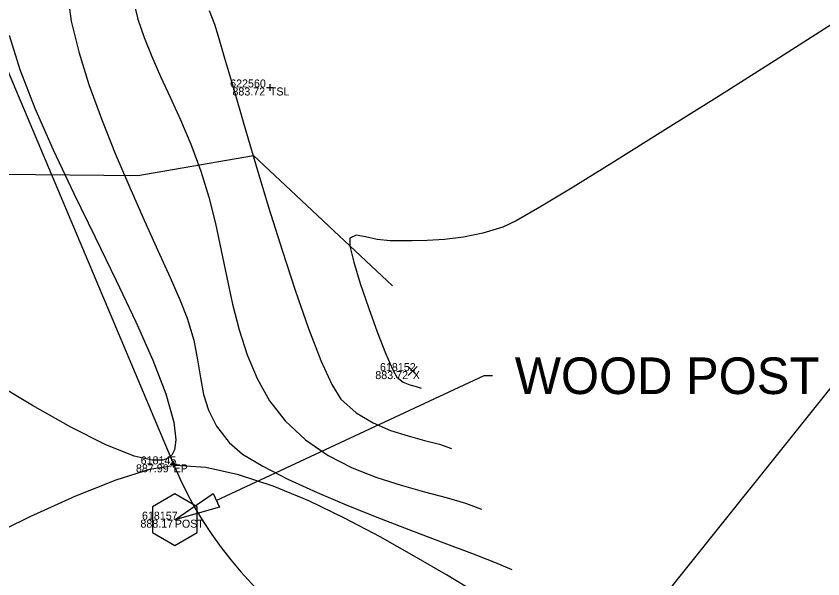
# Model space of a CAD drawing. Extents: x 1957117 to 1971063, y 701601 to 715861.
# Drawn here: x 1966368.25 to 1966403.51, y 709381.01 to 709405.61 of the extents above; entities that cross this region are included whole.
import ezdxf

# ---------------------------------------------------------------- set-up
doc = ezdxf.new("R2010")
doc.units = 0
for name, color, linetype in [('AP_X_Lights', 7, 'Continuous'), ('DT_X_Contour_Major', 7, 'Continuous'), ('DT_X_Contour_Minor', 7, 'Continuous'), ('DT_X_TIN_Hull', 7, 'Continuous'), ('PM_P_Parking_Lot_Stall', 7, 'Continuous'), ('PV_P_Drive', 7, 'Continuous'), ('PV_P_Shoulder', 7, 'Continuous'), ('RD_X_Text', 7, 'Continuous'), ('RS_Raster1', 7, 'Continuous'), ('SC_Scratch1', 7, 'Continuous'), ('SC_Scratch2', 7, 'Continuous'), ('SC_Shading5', 7, 'Continuous'), ('VG_X_Tree_Line_Rt', 7, 'Continuous')]:
    doc.layers.add(name, color=color, linetype=linetype)

msp = doc.modelspace()

# ---------------------------------------------------------------- linework, layer by layer
at = {"layer": 'AP_X_Lights'}
for p, q in [((1966385.391, 709389.897), (1966385.779, 709390.287)), ((1966385.391, 709390.287), (1966385.779, 709389.897))]:
    msp.add_line(p, q, dxfattribs=at)
at = {"layer": 'DT_X_Contour_Major'}
msp.add_lwpolyline([(1966376.685, 709405.858), (1966376.921, 709405.259), (1966377.082, 709404.738), (1966377.363, 709403.778), (1966377.743, 709402.463), (1966378.203, 709400.881), (1966378.723, 709399.116), (1966379.286, 709397.254), (1966379.87, 709395.382), (1966380.457, 709393.585), (1966381.028, 709391.95), (1966381.563, 709390.562), (1966382.043, 709389.506), (1966382.448, 709388.87), (1966383.115, 709388.273), (1966383.851, 709387.827), (1966384.619, 709387.499), (1966385.382, 709387.256), (1966386.104, 709387.064), (1966386.747, 709386.891), (1966387.276, 709386.703)], dxfattribs=at)
msp.add_lwpolyline([(1966376.685, 709405.858), (1966376.921, 709405.259), (1966377.082, 709404.738), (1966377.363, 709403.778), (1966377.743, 709402.463), (1966378.203, 709400.881), (1966378.723, 709399.116), (1966379.286, 709397.254), (1966379.87, 709395.382), (1966380.457, 709393.585), (1966381.028, 709391.95), (1966381.563, 709390.562), (1966382.043, 709389.506), (1966382.448, 709388.87), (1966383.115, 709388.273), (1966383.851, 709387.827), (1966384.619, 709387.499), (1966385.382, 709387.256), (1966386.104, 709387.064), (1966386.747, 709386.891), (1966387.276, 709386.703)], dxfattribs=at)
at = {"layer": 'DT_X_Contour_Minor'}
for points in [[(1966370.49, 709406.591), (1966370.658, 709405.39), (1966370.983, 709404.052), (1966371.433, 709402.616), (1966371.977, 709401.122), (1966372.581, 709399.611), (1966373.216, 709398.122), (1966373.849, 709396.695), (1966374.448, 709395.37), (1966374.981, 709394.186), (1966375.417, 709393.185), (1966375.723, 709392.405), (1966376.01, 709391.438), (1966376.183, 709390.578), (1966376.307, 709389.799), (1966376.444, 709389.075), (1966376.656, 709388.379), (1966377.007, 709387.684), (1966377.558, 709386.964), (1966378.15, 709386.468), (1966379.027, 709385.931), (1966380.13, 709385.366), (1966381.4, 709384.787), (1966382.776, 709384.207), (1966384.199, 709383.638), (1966385.608, 709383.094), (1966386.944, 709382.587), (1966388.146, 709382.13), (1966389.156, 709381.737), (1966389.913, 709381.421)], [(1966370.49, 709406.591), (1966370.658, 709405.39), (1966370.983, 709404.052), (1966371.433, 709402.616), (1966371.977, 709401.122), (1966372.581, 709399.611), (1966373.216, 709398.122), (1966373.849, 709396.695), (1966374.448, 709395.37), (1966374.981, 709394.186), (1966375.417, 709393.185), (1966375.723, 709392.405), (1966376.01, 709391.438), (1966376.183, 709390.578), (1966376.307, 709389.799), (1966376.444, 709389.075), (1966376.656, 709388.379), (1966377.007, 709387.684), (1966377.558, 709386.964), (1966378.15, 709386.468), (1966379.027, 709385.931), (1966380.13, 709385.366), (1966381.4, 709384.787), (1966382.776, 709384.207), (1966384.199, 709383.638), (1966385.608, 709383.094), (1966386.944, 709382.587), (1966388.146, 709382.13), (1966389.156, 709381.737), (1966389.913, 709381.421)], [(1966373.366, 709406.304), (1966373.565, 709405.485), (1966373.84, 709404.67), (1966374.178, 709403.841), (1966374.564, 709402.978), (1966374.985, 709402.064), (1966375.428, 709401.08), (1966375.878, 709400.009), (1966376.322, 709398.832), (1966376.675, 709397.7), (1966376.965, 709396.539), (1966377.218, 709395.363), (1966377.457, 709394.187), (1966377.708, 709393.025), (1966377.996, 709391.89), (1966378.344, 709390.798), (1966378.778, 709389.762), (1966379.323, 709388.797), (1966380.003, 709387.917), (1966380.9, 709387.081), (1966381.889, 709386.407), (1966382.936, 709385.87), (1966384.009, 709385.443), (1966385.074, 709385.1), (1966386.098, 709384.817), (1966387.048, 709384.566), (1966387.891, 709384.323), (1966388.595, 709384.062)], [(1966373.366, 709406.304), (1966373.565, 709405.485), (1966373.84, 709404.67), (1966374.178, 709403.841), (1966374.564, 709402.978), (1966374.985, 709402.064), (1966375.428, 709401.08), (1966375.878, 709400.009), (1966376.322, 709398.832), (1966376.675, 709397.7), (1966376.965, 709396.539), (1966377.218, 709395.363), (1966377.457, 709394.187), (1966377.708, 709393.025), (1966377.996, 709391.89), (1966378.344, 709390.798), (1966378.778, 709389.762), (1966379.323, 709388.797), (1966380.003, 709387.917), (1966380.9, 709387.081), (1966381.889, 709386.407), (1966382.936, 709385.87), (1966384.009, 709385.443), (1966385.074, 709385.1), (1966386.098, 709384.817), (1966387.048, 709384.566), (1966387.891, 709384.323), (1966388.595, 709384.062)], [(1966404.093, 709405.374), (1966401.419, 709403.672), (1966398.876, 709402.06), (1966396.52, 709400.576), (1966394.409, 709399.256), (1966392.597, 709398.14), (1966391.141, 709397.263), (1966390.099, 709396.665), (1966389.525, 709396.381), (1966388.654, 709396.122), (1966387.796, 709395.95), (1966386.976, 709395.848), (1966386.221, 709395.798), (1966385.555, 709395.782), (1966385.004, 709395.782), (1966384.593, 709395.781), (1966384.029, 709395.84), (1966383.525, 709395.965), (1966383.117, 709396.028), (1966382.841, 709395.907), (1966382.84, 709395.561), (1966383.005, 709394.861), (1966383.29, 709393.924), (1966383.648, 709392.868), (1966384.034, 709391.812), (1966384.401, 709390.873), (1966384.702, 709390.171), (1966384.893, 709389.822), (1966385.161, 709389.614), (1966385.457, 709389.491), (1966385.737, 709389.414), (1966385.958, 709389.345)], [(1966404.093, 709405.374), (1966401.419, 709403.672), (1966398.876, 709402.06), (1966396.52, 709400.576), (1966394.409, 709399.256), (1966392.597, 709398.14), (1966391.141, 709397.263), (1966390.099, 709396.665), (1966389.525, 709396.381), (1966388.654, 709396.122), (1966387.796, 709395.95), (1966386.976, 709395.848), (1966386.221, 709395.798), (1966385.555, 709395.782), (1966385.004, 709395.782), (1966384.593, 709395.781), (1966384.029, 709395.84), (1966383.525, 709395.965), (1966383.117, 709396.028), (1966382.841, 709395.907), (1966382.84, 709395.561), (1966383.005, 709394.861), (1966383.29, 709393.924), (1966383.648, 709392.868), (1966384.034, 709391.812), (1966384.401, 709390.873), (1966384.702, 709390.171), (1966384.893, 709389.822), (1966385.161, 709389.614), (1966385.457, 709389.491), (1966385.737, 709389.414), (1966385.958, 709389.345)], [(1966367.945, 709404.775), (1966368.411, 709403.271), (1966369.071, 709401.582), (1966369.874, 709399.761), (1966370.768, 709397.863), (1966371.701, 709395.941), (1966372.622, 709394.048), (1966373.479, 709392.241), (1966374.219, 709390.571), (1966374.791, 709389.094), (1966375.145, 709387.863), (1966375.234, 709387.092), (1966375.172, 709386.656), (1966375.062, 709386.44), (1966374.985, 709386.356), (1966374.893, 709386.288), (1966374.661, 709386.203), (1966374.202, 709386.193), (1966373.401, 709386.38), (1966372.138, 709386.888), (1966370.639, 709387.646), (1966368.96, 709388.592), (1966367.161, 709389.663)], [(1966367.945, 709404.775), (1966368.411, 709403.271), (1966369.071, 709401.582), (1966369.874, 709399.761), (1966370.768, 709397.863), (1966371.701, 709395.941), (1966372.622, 709394.048), (1966373.479, 709392.241), (1966374.219, 709390.571), (1966374.791, 709389.094), (1966375.145, 709387.863), (1966375.234, 709387.092), (1966375.172, 709386.656), (1966375.062, 709386.44), (1966374.985, 709386.356), (1966374.893, 709386.288), (1966374.661, 709386.203), (1966374.202, 709386.193), (1966373.401, 709386.38), (1966372.138, 709386.888), (1966370.639, 709387.646), (1966368.96, 709388.592), (1966367.161, 709389.663)], [(1966388.362, 709380.403), (1966387.065, 709381.18), (1966385.652, 709382.008), (1966384.155, 709382.85), (1966382.607, 709383.665), (1966381.039, 709384.415), (1966379.483, 709385.059), (1966377.973, 709385.558), (1966376.539, 709385.873), (1966375.215, 709385.966), (1966374.082, 709385.787), (1966372.606, 709385.328), (1966370.843, 709384.625), (1966368.846, 709383.72), (1966366.67, 709382.651), (1966364.37, 709381.457), (1966362, 709380.177)], [(1966388.362, 709380.403), (1966387.065, 709381.18), (1966385.652, 709382.008), (1966384.155, 709382.85), (1966382.607, 709383.665), (1966381.039, 709384.415), (1966379.483, 709385.059), (1966377.973, 709385.558), (1966376.539, 709385.873), (1966375.215, 709385.966), (1966374.082, 709385.787), (1966372.606, 709385.328), (1966370.843, 709384.625), (1966368.846, 709383.72), (1966366.67, 709382.651), (1966364.37, 709381.457), (1966362, 709380.177)]]:
    msp.add_lwpolyline(points, dxfattribs=at)
at = {"layer": 'DT_X_TIN_Hull'}
msp.add_lwpolyline([(1966196.581, 709322.506), (1966234.303, 709340.787), (1966289.89, 709360.21), (1966341.932, 709358.331), (1966392.829, 709375.578), (1966427.603, 709419.04), (1966470.601, 709437.421), (1966515.498, 709455.717), (1966563.667, 709476.049), (1966610.999, 709497.301), (1966657.31, 709514.717), (1966699.438, 709532.997)], dxfattribs=at)
at = {"layer": 'PM_P_Parking_Lot_Stall'}
msp.add_lwpolyline([(1966374.206, 709383.032), (1966375.183, 709382.468), (1966376.16, 709383.032), (1966376.16, 709384.162), (1966375.183, 709384.726), (1966374.206, 709384.162), (1966374.206, 709383.032)], dxfattribs=at)
at = {"layer": 'PV_P_Drive'}
for p, q in [((1966379.339, 709402.638), (1966379.339, 709402.346)), ((1966379.193, 709402.492), (1966379.485, 709402.492)), ((1966379.339, 709402.492), (1966379.339, 709402.492)), ((1966374.982, 709386.017), (1966375.274, 709386.017)), ((1966375.128, 709386.163), (1966375.128, 709385.871)), ((1966375.128, 709386.017), (1966375.128, 709386.017))]:
    msp.add_line(p, q, dxfattribs=at)
at = {"layer": 'RD_X_Text'}
for points in [[(1966376.996, 709384.442), (1966388.711, 709389.904)], [(1966388.711, 709389.904), (1966389.071, 709389.904)]]:
    msp.add_lwpolyline(points, dxfattribs=at)
msp.add_lwpolyline([(1966377.137, 709384.14), (1966375.183, 709383.597), (1966376.855, 709384.744)], close=True, dxfattribs=at)
at = {"layer": 'SC_Scratch2'}
msp.add_lwpolyline([(1966366.771, 709405.848), (1966375.128, 709386.017)], dxfattribs=at)
msp.add_arc((1966391.002, 709392.706), 17.226, 202.8511, 276.0897, dxfattribs=at)
at = {"layer": 'SC_Shading5'}
for points in [[(1963589.678, 706586.994), (1963626.625, 706689.548), (1963651.76, 706746.832), (1963668.09, 706778.596), (1963682.768, 706805.402), (1963734.424, 706911.594), (1963826.849, 707116.717), (1963877.258, 707215.645), (1963964.981, 707354.472), (1964070.526, 707509.355), (1964132.574, 707601.994), (1964163.9, 707642.169), (1964191.2, 707685.167), (1964278.98, 707807.131), (1964326.11, 707874.364), (1964396.427, 707968.962), (1964508.519, 708133.679), (1964655.588, 708336.552), (1964745.319, 708429.172), (1964840.327, 708522.317), (1964988.178, 708660.245), (1965089.796, 708739.041), (1965251.743, 708835.216), (1965415.807, 708922.048), (1965866.2, 709149.38), (1966173.543, 709294.131), (1966283.627, 709338.196), (1966534.003, 709419.214), (1966689.084, 709471.266), (1967008.468, 709641.817), (1967166.677, 709750.124), (1967422.113, 709931.083), (1967818.707, 710198.831), (1968187.021, 710459.852), (1968360.589, 710592.493), (1968496.543, 710707.847), (1968606.427, 710809.378), (1968733.391, 710937.091), (1968807.28, 711025.4), (1968843.008, 711077.094), (1968863.233, 711106.099), (1968909.747, 711171.311), (1968974.133, 711279.559), (1969130.932, 711546.915), (1969247.433, 711744.686), (1969402.714, 712016.424), (1969505.287, 712191.789), (1969666.311, 712460.805), (1969771.586, 712639.896), (1969880.058, 712820.917), (1969964.994, 712955.706), (1969990.005, 713000.084), (1970030.065, 713068.479)], [(1963609.915, 706579.703), (1963646.615, 706681.572), (1963671.193, 706737.585), (1963687.092, 706768.511), (1963701.884, 706795.526), (1963753.906, 706902.469), (1963846.249, 707107.41), (1963895.973, 707204.994), (1963982.966, 707342.667), (1964088.35, 707497.312), (1964150.015, 707589.379), (1964181.502, 707629.761), (1964209.024, 707673.109), (1964296.517, 707794.674), (1964343.552, 707861.772), (1964413.958, 707956.489), (1964526.123, 708121.313), (1964672.104, 708322.686), (1964760.576, 708414.006), (1964855.195, 708506.77), (1965002.134, 708643.847), (1965101.925, 708721.226), (1965262.272, 708816.451), (1965425.685, 708902.939), (1965875.63, 709130.044), (1966182.13, 709274.398), (1966290.944, 709317.954), (1966540.737, 709398.785), (1966697.632, 709451.445), (1967019.644, 709623.399), (1967178.971, 709732.471), (1967434.35, 709913.39), (1967830.945, 710181.14), (1968199.774, 710442.525), (1968374.086, 710575.735), (1968510.806, 710691.739), (1968621.36, 710793.889), (1968749.296, 710922.58), (1968824.413, 711012.355), (1968860.678, 711064.827), (1968880.812, 711093.701), (1968927.778, 711159.547), (1968992.655, 711268.62), (1969149.476, 711536.015), (1969266.039, 711733.891), (1969421.336, 712005.657), (1969523.8, 712180.835), (1969684.812, 712449.831), (1969790.084, 712628.917), (1969898.385, 712809.653), (1969983.474, 712944.685), (1970008.657, 712989.367), (1970048.626, 713057.607)]]:
    msp.add_spline(points, degree=3, dxfattribs=at)
at = {"layer": 'VG_X_Tree_Line_Rt'}
msp.add_lwpolyline([(1966345.454, 709428.198), (1966348.607, 709423.66), (1966352.743, 709421.686), (1966353.007, 709419.759), (1966356.396, 709412.855), (1966359.672, 709408.362), (1966362.698, 709404.428), (1966367.603, 709398.705), (1966373.575, 709398.647), (1966378.63, 709399.521), (1966384.7, 709393.815)], dxfattribs=at)

# ---------------------------------------------------------------- texts
at = {"layer": 'PV_P_Shoulder'}
for s, p in [('883.72', (1966377.702, 709402.142)), ('883.72', (1966383.948, 709389.742)), ('887.99', (1966373.486, 709385.667)), ('888.17', (1966373.681, 709383.247))]:
    msp.add_text(s, height=0.35, dxfattribs=at).set_placement(p)
at = {"layer": 'RD_X_Text'}
msp.add_text('WOOD POST', height=1.6, dxfattribs=at).set_placement((1966390.044, 709389.089))
at = {"layer": 'RS_Raster1'}
for s, p in [('622560', (1966377.603, 709402.492)), ('618152', (1966384.152, 709390.092)), ('618145', (1966373.69, 709386.017)), ('618157', (1966373.748, 709383.597))]:
    msp.add_text(s, height=0.35, dxfattribs=at).set_placement(p)
at = {"layer": 'SC_Scratch1'}
for s, p in [('TSL', (1966379.339, 709402.142)), ('X', (1966385.585, 709389.742)), ('EP', (1966375.128, 709385.667)), ('POST', (1966375.183, 709383.247))]:
    msp.add_text(s, height=0.35, dxfattribs=at).set_placement(p)

doc.saveas('drawing.dxf')
